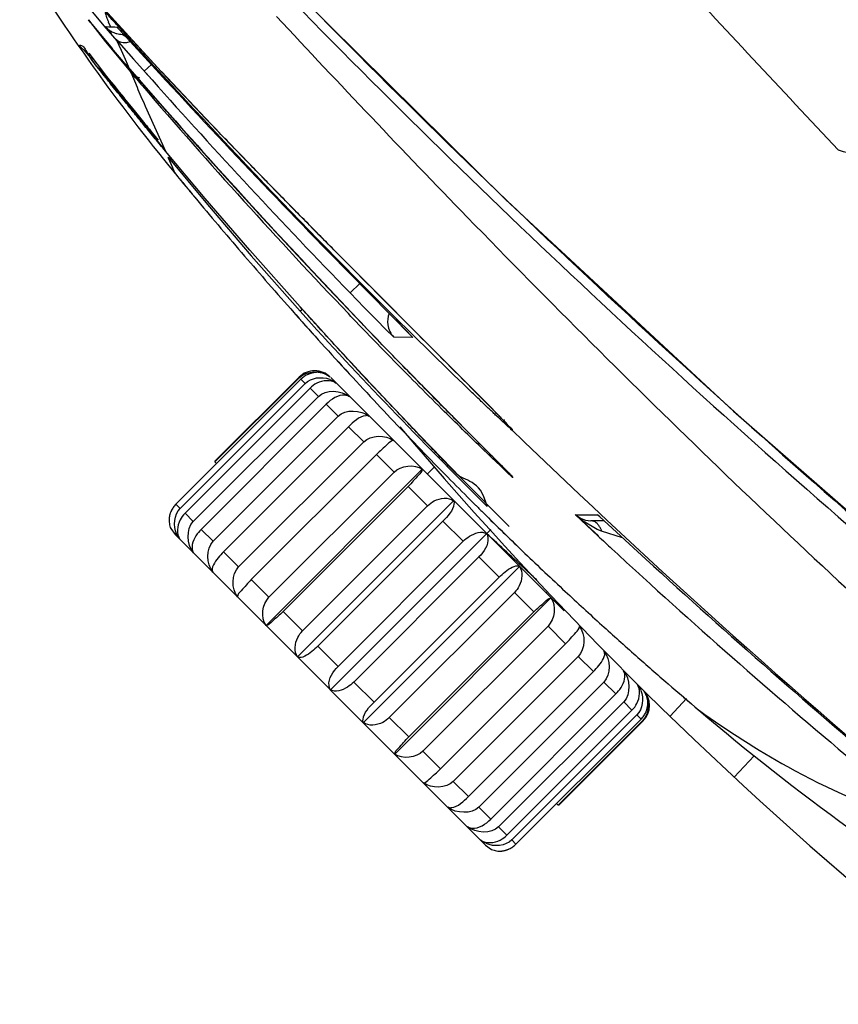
# Paper-space layout 'Sheet' of a CAD drawing. Header units: inches. Extents: x 0.2 to 10.8, y 0.2 to 8.3.
# Tile 433 of 545: x 9.3011 to 9.3751, y 4.197 to 4.286. Entities that reach past the tile are written whole.
import ezdxf

# ---------------------------------------------------------------- set-up
doc = ezdxf.new("R2010")
doc.units = ezdxf.units.IN
doc.header["$MEASUREMENT"] = 0
doc.layers.get('0').update_dxf_attribs({"lineweight": 5})
doc.layers.add('02___PRT_ALL_AXES', color=7, linetype='Continuous')

psp = doc.layouts.new('Sheet')

# ---------------------------------------------------------------- linework, layer by layer
at = {"color": 0, "linetype": 'ByBlock', "lineweight": -3}
for p, q in [((9.313865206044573, 4.281351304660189), (9.307506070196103, 4.288324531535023)), ((9.307488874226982, 4.286893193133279), (9.308665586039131, 4.285493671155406)), ((9.30857204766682, 4.287081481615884), (9.313865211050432, 4.281351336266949)), ((9.307279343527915, 4.286017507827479), (9.3076720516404, 4.285497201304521)), ((9.307440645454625, 4.285824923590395), (9.307279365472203, 4.286017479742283)), ((9.307440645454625, 4.285824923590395), (9.308830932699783, 4.284142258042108)), ((9.3076720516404, 4.285497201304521), (9.308834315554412, 4.284031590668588)), ((9.308665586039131, 4.285493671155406), (9.30986036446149, 4.284110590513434)), ((9.309075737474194, 4.285851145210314), (9.3092772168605, 4.285384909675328)), ((9.308808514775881, 4.285408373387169), (9.309116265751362, 4.285396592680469)), ((9.308809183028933, 4.285409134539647), (9.309329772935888, 4.284791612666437)), ((9.309116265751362, 4.285396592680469), (9.309277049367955, 4.285384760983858)), ((9.309277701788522, 4.285385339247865), (9.309662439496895, 4.285378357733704)), ((9.309662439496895, 4.285378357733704), (9.309857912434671, 4.28537143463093)), ((9.31003509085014, 4.285183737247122), (9.309857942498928, 4.285371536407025)), ((9.313700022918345, 4.281180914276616), (9.31003509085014, 4.285183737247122)), ((9.310468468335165, 4.284711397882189), (9.310327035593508, 4.284711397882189)), ((9.308830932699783, 4.284142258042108), (9.309446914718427, 4.283405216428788)), ((9.308834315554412, 4.284031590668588), (9.311112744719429, 4.281278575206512)), ((9.310971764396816, 4.281618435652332), (9.308864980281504, 4.284101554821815)), ((9.309793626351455, 4.284253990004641), (9.310231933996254, 4.283289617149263)), ((9.309794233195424, 4.284253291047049), (9.311349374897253, 4.282478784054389)), ((9.309859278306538, 4.284111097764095), (9.31023561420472, 4.283284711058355)), ((9.307305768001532, 4.283019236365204), (9.308807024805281, 4.2810136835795)), ((9.310231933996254, 4.283289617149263), (9.310604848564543, 4.282455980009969)), ((9.310604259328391, 4.28204407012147), (9.310983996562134, 4.281604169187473)), ((9.310604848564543, 4.282455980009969), (9.31095664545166, 4.281636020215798)), ((9.310606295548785, 4.282453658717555), (9.310971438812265, 4.281618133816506)), ((9.311349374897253, 4.282478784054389), (9.313031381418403, 4.280582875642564)), ((9.31297799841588, 4.281968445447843), (9.312319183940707, 4.281383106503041)), ((9.308807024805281, 4.2810136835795), (9.30910556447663, 4.280618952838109)), ((9.311607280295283, 4.280887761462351), (9.310971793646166, 4.281618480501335)), ((9.310983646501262, 4.281604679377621), (9.314391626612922, 4.277707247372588)), ((9.311112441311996, 4.281278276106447), (9.311671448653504, 4.27991934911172)), ((9.311527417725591, 4.280790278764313), (9.311112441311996, 4.281278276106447)), ((9.313036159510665, 4.280587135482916), (9.312318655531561, 4.281382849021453)), ((9.313535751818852, 4.281358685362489), (9.31370055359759, 4.281181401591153)), ((9.314037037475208, 4.281167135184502), (9.31386529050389, 4.281351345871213)), ((9.30910556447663, 4.280618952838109), (9.309836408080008, 4.279661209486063)), ((9.309155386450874, 4.280600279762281), (9.309563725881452, 4.280098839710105)), ((9.309545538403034, 4.279913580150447), (9.309256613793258, 4.280274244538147)), ((9.309563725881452, 4.280098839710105), (9.310057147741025, 4.27949196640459)), ((9.312117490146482, 4.280303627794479), (9.311607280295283, 4.280887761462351)), ((9.31216433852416, 4.280044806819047), (9.312020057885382, 4.280213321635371)), ((9.312266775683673, 4.280133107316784), (9.312117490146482, 4.280303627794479)), ((9.309836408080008, 4.279661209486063), (9.310785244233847, 4.278436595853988)), ((9.310057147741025, 4.27949196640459), (9.310446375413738, 4.279012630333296)), ((9.310446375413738, 4.279012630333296), (9.31054945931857, 4.278885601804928)), ((9.31054945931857, 4.278885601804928), (9.31129655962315, 4.277964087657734)), ((9.310785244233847, 4.278436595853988), (9.314251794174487, 4.274140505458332)), ((9.312406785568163, 4.278226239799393), (9.314243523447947, 4.274150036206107)), ((9.31235316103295, 4.276444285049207), (9.312260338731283, 4.276557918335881)), ((9.313316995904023, 4.275465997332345), (9.313576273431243, 4.275144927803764)), ((9.314474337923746, 4.273603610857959), (9.31486731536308, 4.27267356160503)), ((9.314489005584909, 4.273585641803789), (9.315053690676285, 4.272217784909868)), ((9.314864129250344, 4.272677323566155), (9.315031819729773, 4.272244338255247)), ((9.319600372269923, 4.271878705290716), (9.323034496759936, 4.268113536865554)), ((9.323034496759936, 4.268113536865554), (9.326182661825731, 4.264714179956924)), ((9.322000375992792, 4.264687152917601), (9.326437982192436, 4.259653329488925)), ((9.326182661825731, 4.264714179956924), (9.328971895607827, 4.261743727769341)), ((9.328971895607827, 4.261743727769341), (9.332675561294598, 4.257858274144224)), ((9.330944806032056, 4.26131982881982), (9.331825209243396, 4.262173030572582)), ((9.330944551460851, 4.261319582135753), (9.332221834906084, 4.26000769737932)), ((9.332667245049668, 4.261303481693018), (9.336546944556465, 4.257384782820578)), ((9.326636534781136, 4.259831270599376), (9.326437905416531, 4.25965326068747)), ((9.331017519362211, 4.259608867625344), (9.330613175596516, 4.260035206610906)), ((9.332221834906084, 4.26000769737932), (9.3333675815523, 4.258841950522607)), ((9.325863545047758, 4.259544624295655), (9.326060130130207, 4.259323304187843)), ((9.325865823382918, 4.259542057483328), (9.32602286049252, 4.25936523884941)), ((9.3333675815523, 4.258841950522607), (9.33416478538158, 4.258039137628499)), ((9.336631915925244, 4.257292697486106), (9.335073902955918, 4.25887889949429)), ((9.332675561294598, 4.257858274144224), (9.333804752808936, 4.256686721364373)), ((9.33416478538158, 4.258039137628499), (9.334910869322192, 4.25730657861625)), ((9.336632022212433, 4.257291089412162), (9.334910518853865, 4.257304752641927)), ((9.333804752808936, 4.256686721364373), (9.342055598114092, 4.248294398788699)), ((9.32650641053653, 4.253519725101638), (9.315192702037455, 4.242206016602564)), ((9.32635858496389, 4.253667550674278), (9.318721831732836, 4.246030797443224)), ((9.326889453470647, 4.25313668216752), (9.32650641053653, 4.253519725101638)), ((9.350310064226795, 4.232544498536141), (9.329192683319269, 4.253661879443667)), ((9.326889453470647, 4.25313668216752), (9.315575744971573, 4.241822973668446)), ((9.327326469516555, 4.252699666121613), (9.31601276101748, 4.241385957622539)), ((9.328075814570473, 4.251950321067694), (9.327326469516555, 4.252699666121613)), ((9.341967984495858, 4.252693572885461), (9.3434008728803, 4.25124575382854)), ((9.328075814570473, 4.251950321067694), (9.3167621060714, 4.24063661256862)), ((9.342752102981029, 4.251883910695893), (9.342303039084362, 4.25233658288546)), ((9.343524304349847, 4.251103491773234), (9.342752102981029, 4.251883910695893)), ((9.328782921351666, 4.251243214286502), (9.317469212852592, 4.239929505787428)), ((9.329865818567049, 4.250160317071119), (9.328782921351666, 4.251243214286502)), ((9.335049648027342, 4.250730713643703), (9.33729708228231, 4.248380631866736)), ((9.344095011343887, 4.250524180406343), (9.343524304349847, 4.251103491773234)), ((9.329865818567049, 4.250160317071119), (9.318552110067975, 4.238846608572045)), ((9.330812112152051, 4.249214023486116), (9.319498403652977, 4.237900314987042)), ((9.332181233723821, 4.247844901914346), (9.330812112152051, 4.249214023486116)), ((9.34547497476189, 4.249013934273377), (9.345633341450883, 4.248884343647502)), ((9.33729708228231, 4.248380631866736), (9.339259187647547, 4.246354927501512)), ((9.342055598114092, 4.248294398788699), (9.345329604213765, 4.245003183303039)), ((9.332181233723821, 4.247844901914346), (9.320867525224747, 4.236531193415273)), ((9.333325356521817, 4.246700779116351), (9.322011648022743, 4.235387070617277)), ((9.334920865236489, 4.245105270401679), (9.333325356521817, 4.246700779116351)), ((9.339259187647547, 4.246354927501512), (9.340943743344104, 4.244634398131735)), ((9.343339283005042, 4.246819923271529), (9.343043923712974, 4.247104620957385)), ((9.318721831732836, 4.246030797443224), (9.318869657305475, 4.245882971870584)), ((9.323347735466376, 4.23124389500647), (9.337468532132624, 4.245364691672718)), ((9.334920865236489, 4.245105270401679), (9.323607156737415, 4.233791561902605)), ((9.340418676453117, 4.24509569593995), (9.34022425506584, 4.245298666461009)), ((9.340943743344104, 4.244634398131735), (9.345338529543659, 4.240186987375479)), ((9.336212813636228, 4.243813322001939), (9.324899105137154, 4.232499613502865)), ((9.337964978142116, 4.242061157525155), (9.336212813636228, 4.243813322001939)), ((9.315575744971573, 4.241822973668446), (9.315192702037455, 4.242206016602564)), ((9.326194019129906, 4.22839761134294), (9.340314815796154, 4.242518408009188)), ((9.337964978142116, 4.242061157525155), (9.326651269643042, 4.230747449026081)), ((9.343073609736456, 4.242274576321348), (9.343350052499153, 4.241999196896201)), ((9.3167621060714, 4.24063661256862), (9.31601276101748, 4.241385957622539)), ((9.343039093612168, 4.241388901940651), (9.343253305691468, 4.241177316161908)), ((9.353392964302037, 4.23931644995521), (9.351313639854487, 4.241259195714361)), ((9.35341036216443, 4.239335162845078), (9.351316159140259, 4.241261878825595)), ((9.35134310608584, 4.241231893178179), (9.352756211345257, 4.241252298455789)), ((9.351887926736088, 4.240771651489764), (9.351510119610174, 4.241082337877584)), ((9.352756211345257, 4.241252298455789), (9.353313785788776, 4.241247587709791)), ((9.353374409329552, 4.241198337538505), (9.353313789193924, 4.241247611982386)), ((9.35353010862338, 4.241059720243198), (9.353374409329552, 4.241198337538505)), ((9.357707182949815, 4.237236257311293), (9.35353010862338, 4.241059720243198)), ((9.314726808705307, 4.240004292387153), (9.31511977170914, 4.239450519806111)), ((9.339348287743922, 4.240677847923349), (9.328034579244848, 4.229364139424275)), ((9.341180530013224, 4.238845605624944), (9.339348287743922, 4.240677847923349)), ((9.353307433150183, 4.239924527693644), (9.351887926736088, 4.240771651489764)), ((9.353937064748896, 4.240711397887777), (9.352751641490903, 4.240711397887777)), ((9.343199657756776, 4.211370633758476), (9.31511977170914, 4.239450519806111)), ((9.318552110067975, 4.238846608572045), (9.317469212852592, 4.239929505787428)), ((9.329170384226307, 4.225421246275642), (9.343677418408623, 4.239928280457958)), ((9.353707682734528, 4.239774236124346), (9.353307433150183, 4.239924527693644)), ((9.355608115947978, 4.239160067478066), (9.35370770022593, 4.239774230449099)), ((9.341180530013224, 4.238845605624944), (9.32986682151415, 4.22753189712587)), ((9.320867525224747, 4.236531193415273), (9.319498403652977, 4.237900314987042)), ((9.342594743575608, 4.237431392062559), (9.331281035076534, 4.226117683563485)), ((9.344426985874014, 4.235599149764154), (9.342594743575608, 4.237431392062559)), ((9.332146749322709, 4.222444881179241), (9.346267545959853, 4.236565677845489)), ((9.344426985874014, 4.235599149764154), (9.33311327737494, 4.22428544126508)), ((9.323607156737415, 4.233791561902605), (9.322011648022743, 4.235387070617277)), ((9.34581029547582, 4.234215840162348), (9.334496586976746, 4.222902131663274)), ((9.347562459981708, 4.23246367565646), (9.34581029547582, 4.234215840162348)), ((9.334993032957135, 4.219598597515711), (9.349113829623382, 4.233719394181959)), ((9.326651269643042, 4.230747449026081), (9.324899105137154, 4.232499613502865)), ((9.347562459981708, 4.23246367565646), (9.336248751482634, 4.221149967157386)), ((9.348854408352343, 4.231171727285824), (9.33754069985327, 4.21985801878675)), ((9.350449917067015, 4.229576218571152), (9.348854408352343, 4.231171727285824)), ((9.32986682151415, 4.22753189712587), (9.328034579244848, 4.229364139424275)), ((9.350449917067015, 4.229576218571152), (9.339136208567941, 4.218262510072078)), ((9.351594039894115, 4.228432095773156), (9.340280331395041, 4.217118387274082)), ((9.352963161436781, 4.227062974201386), (9.351594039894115, 4.228432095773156)), ((9.352963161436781, 4.227062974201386), (9.341649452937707, 4.215749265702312)), ((9.33311327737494, 4.22428544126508), (9.331281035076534, 4.226117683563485)), ((9.353909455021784, 4.226116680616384), (9.34259574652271, 4.21480297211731)), ((9.354992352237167, 4.225033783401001), (9.353909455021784, 4.226116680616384)), ((9.354992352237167, 4.225033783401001), (9.343678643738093, 4.213720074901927)), ((9.355699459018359, 4.224326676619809), (9.344385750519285, 4.213012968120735)), ((9.356448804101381, 4.22357733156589), (9.355699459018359, 4.224326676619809)), ((9.359892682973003, 4.223019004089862), (9.361386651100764, 4.224627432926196)), ((9.356448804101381, 4.22357733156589), (9.345135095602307, 4.212263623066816)), ((9.356885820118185, 4.223140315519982), (9.345572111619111, 4.211826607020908)), ((9.357268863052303, 4.222757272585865), (9.356885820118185, 4.223140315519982)), ((9.336248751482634, 4.221149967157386), (9.334496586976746, 4.222902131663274)), ((9.357268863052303, 4.222757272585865), (9.345955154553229, 4.211443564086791)), ((9.357416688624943, 4.222609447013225), (9.349779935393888, 4.214972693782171)), ((9.339136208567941, 4.218262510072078), (9.33754069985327, 4.21985801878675)), ((9.36569441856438, 4.217510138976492), (9.367498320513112, 4.219452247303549)), ((9.341649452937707, 4.215749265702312), (9.340280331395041, 4.217118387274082)), ((9.349632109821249, 4.21512051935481), (9.349779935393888, 4.214972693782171)), ((9.343678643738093, 4.213720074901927), (9.34259574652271, 4.21480297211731)), ((9.345135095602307, 4.212263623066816), (9.344385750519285, 4.213012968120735)), ((9.345955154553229, 4.211443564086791), (9.345572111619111, 4.211826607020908)), ((9.343199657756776, 4.211370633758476), (9.343753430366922, 4.210977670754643))]:
    psp.add_line(p, q, dxfattribs=at)
for points in [[(9.326328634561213, 4.288250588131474), (9.345005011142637, 4.269779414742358), (9.365636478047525, 4.250627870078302), (9.38520880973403, 4.233551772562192)], [(9.313873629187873, 4.281342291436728), (9.319366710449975, 4.275543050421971), (9.324490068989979, 4.270264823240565), (9.328379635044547, 4.26631527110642), (9.341967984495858, 4.252693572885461)], [(9.314391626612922, 4.277707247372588), (9.3161228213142, 4.27575345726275), (9.319600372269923, 4.271878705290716)], [(9.326442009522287, 4.260048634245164), (9.3218891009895, 4.265187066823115), (9.317850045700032, 4.269869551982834), (9.314243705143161, 4.274150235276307)], [(9.31448919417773, 4.273585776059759), (9.31804893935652, 4.269308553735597), (9.322000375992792, 4.264687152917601)], [(9.326441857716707, 4.260048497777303), (9.328025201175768, 4.25829608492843), (9.329609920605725, 4.256559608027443), (9.331099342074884, 4.254943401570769), (9.332498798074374, 4.253438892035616), (9.335049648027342, 4.250730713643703)], [(9.3434008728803, 4.25124575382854), (9.34438085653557, 4.250244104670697), (9.344717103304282, 4.249895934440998), (9.34497390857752, 4.249626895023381), (9.345159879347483, 4.24942887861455), (9.345271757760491, 4.249306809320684)], [(9.35134310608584, 4.241231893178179), (9.351855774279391, 4.240899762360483), (9.352248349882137, 4.240765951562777), (9.352720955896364, 4.240711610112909)]]:
    psp.add_lwpolyline(points, dxfattribs=at)
for centre, radius, start, end in [((11.7490526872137, 6.5033473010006), 3.2395843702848, 222.8660876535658, 223.2636592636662), ((9.453727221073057, 4.38622581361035), 0.179528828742, 211.7457007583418, 219.4137462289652), ((12.31117910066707, 7.0325714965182), 4.028491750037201, 222.8907372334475, 223.2120920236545), ((9.942927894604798, 4.89285731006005), 0.8635417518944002, 224.4434265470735, 229.7753089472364), ((9.936625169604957, 4.884885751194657), 0.8542826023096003, 224.3542973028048, 229.7483449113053), ((9.84449109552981, 4.768679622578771), 0.7206900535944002, 222.5655489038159, 224.7499672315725), ((9.583668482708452, 4.51266163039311), 0.3575263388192, 220.4318712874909, 220.5534522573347), ((9.785415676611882, 4.701909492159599), 0.6329794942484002, 221.7302480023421, 224.1114908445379), ((9.71377098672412, 4.624546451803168), 0.5291212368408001, 220.6232772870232, 223.6304585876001), ((9.861531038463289, 4.763229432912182), 0.7314904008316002, 221.6157263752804, 223.4643182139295), ((9.66547944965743, 4.56027618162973), 0.4536327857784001, 219.4166763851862, 219.6637654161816), ((9.664679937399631, 4.559614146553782), 0.4525947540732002, 219.6638513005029, 219.790469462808), ((9.327745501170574, 4.252280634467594), 0.002, 44.99999999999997, 135), ((9.328074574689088, 4.2518218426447), 0.0023205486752, 109.3735621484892, 113.5674700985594), ((9.613416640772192, 4.48421165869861), 0.3640000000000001, 220.2153819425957, 261.1388925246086), ((9.866171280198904, 4.789141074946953), 0.7502374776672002, 226.0493528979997, 230.2399129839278), ((9.593136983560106, 4.494375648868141), 0.3557404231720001, 225.1722466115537, 225.3290053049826), ((9.316492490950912, 4.240750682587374), 0.0019218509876, 164.5010745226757, 174.657885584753), ((9.590746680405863, 4.491954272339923), 0.3523379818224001, 225.3275611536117, 225.7299379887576), ((9.590531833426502, 4.491734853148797), 0.3520308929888, 225.3773745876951, 225.7304751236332), ((9.587519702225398, 4.488644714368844), 0.3477155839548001, 225.7304515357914, 226.0991585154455), ((9.74976590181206, 4.66565051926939), 0.5821273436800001, 227.0856613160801, 227.2532338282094), ((9.752255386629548, 4.668345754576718), 0.5857963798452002, 227.2533544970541, 227.5351329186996), ((9.856021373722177, 4.78182155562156), 0.7381667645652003, 227.5404196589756, 229.9000345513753), ((9.770055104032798, 4.68808687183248), 0.6123765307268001, 227.5535910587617, 230.2635012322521), ((9.356029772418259, 4.223996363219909), 0.002, 315, 44.99999999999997), ((9.356004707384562, 4.224199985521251), 0.001884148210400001, 345.9164436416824, 6.764741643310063), ((9.513600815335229, 4.40182003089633), 0.2336755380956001, 229.7122917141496, 238.2076095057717)]:
    psp.add_arc(centre, radius, start, end, dxfattribs=at)
for points, knots in [([(9.310369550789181, 4.284984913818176), (9.310077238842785, 4.285309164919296), (9.309531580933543, 4.285916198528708), (9.308988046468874, 4.286525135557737), (9.308735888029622, 4.286808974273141)], [0, 0, 0, 0, 0.5348503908, 1, 1, 1, 1]), ([(9.308779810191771, 4.286650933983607), (9.308818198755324, 4.286524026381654), (9.308912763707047, 4.286254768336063), (9.309019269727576, 4.285990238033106), (9.309078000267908, 4.285849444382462)], [0, 0, 0, 0, 0.46499, 1, 1, 1, 1]), ([(9.324302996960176, 4.286318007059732), (9.32999047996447, 4.280214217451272), (9.350431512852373, 4.258681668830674), (9.371767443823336, 4.237980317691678), (9.387739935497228, 4.223816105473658)], [0, 0, 0, 0, 0.2809895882, 1, 1, 1, 1]), ([(9.308809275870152, 4.285409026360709), (9.308871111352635, 4.285336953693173), (9.309007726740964, 4.285202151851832), (9.309162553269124, 4.285089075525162), (9.309243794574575, 4.285037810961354)], [0, 0, 0, 0, 0.4971211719, 1, 1, 1, 1]), ([(9.309243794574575, 4.285037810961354), (9.309294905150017, 4.28500555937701), (9.30939987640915, 4.284945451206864), (9.309509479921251, 4.284894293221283), (9.309565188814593, 4.284871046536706)], [0, 0, 0, 0, 0.5002935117, 1, 1, 1, 1]), ([(9.309565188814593, 4.284871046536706), (9.309611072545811, 4.284851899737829), (9.309703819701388, 4.284816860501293), (9.309798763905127, 4.284788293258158), (9.309846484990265, 4.284775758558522)], [0, 0, 0, 0, 0.5019106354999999, 1, 1, 1, 1]), ([(9.309846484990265, 4.284775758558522), (9.309925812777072, 4.284754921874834), (9.310085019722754, 4.284722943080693), (9.310247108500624, 4.284711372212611), (9.310327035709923, 4.284711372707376)], [0, 0, 0, 0, 0.5064572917, 1, 1, 1, 1]), ([(9.310327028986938, 4.284711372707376), (9.310295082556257, 4.284711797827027), (9.310540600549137, 4.284605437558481), (9.310563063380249, 4.284568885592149), (9.310640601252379, 4.284523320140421)], [0, 0, 0, 0, 0.2621274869, 1, 1, 1, 1]), ([(9.316069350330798, 4.278753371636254), (9.31502672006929, 4.279879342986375), (9.313120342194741, 4.281950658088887), (9.31122693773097, 4.284033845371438), (9.310369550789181, 4.284984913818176)], [0, 0, 0, 0, 0.5451287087, 1, 1, 1, 1]), ([(9.308045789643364, 4.281794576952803), (9.307673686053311, 4.282264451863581), (9.307628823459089, 4.282606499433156), (9.306332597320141, 4.283775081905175), (9.306548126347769, 4.283738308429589)], [0, 0, 0, 0, 0.7327136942, 1, 1, 1, 1]), ([(9.306548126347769, 4.283738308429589), (9.306865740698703, 4.283684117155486), (9.307480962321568, 4.282164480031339), (9.308499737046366, 4.281404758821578), (9.309155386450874, 4.280600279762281)], [0, 0, 0, 0, 0.2369113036, 1, 1, 1, 1]), ([(9.30979423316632, 4.284253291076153), (9.30988866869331, 4.284146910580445), (9.310171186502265, 4.283977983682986), (9.310492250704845, 4.283958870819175), (9.310661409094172, 4.283974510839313)], [0, 0, 0, 0, 0.4557386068, 1, 1, 1, 1]), ([(9.310661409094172, 4.283974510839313), (9.31072521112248, 4.283980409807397), (9.310854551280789, 4.283999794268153), (9.310981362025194, 4.284031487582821), (9.311045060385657, 4.284050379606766)], [0, 0, 0, 0, 0.4909331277, 1, 1, 1, 1]), ([(9.375117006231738, 4.274259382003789), (9.377379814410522, 4.273326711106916), (9.38377463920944, 4.27629693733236), (9.387949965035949, 4.280212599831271), (9.389962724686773, 4.28307672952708)], [0, 0, 0, 0, 0.4114719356, 1, 1, 1, 1]), ([(9.309256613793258, 4.280274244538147), (9.309044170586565, 4.280539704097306), (9.308639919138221, 4.281045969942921), (9.308236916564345, 4.2815532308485), (9.308045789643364, 4.281794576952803)], [0, 0, 0, 0, 0.5248061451, 1, 1, 1, 1]), ([(9.311373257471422, 4.281034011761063), (9.311325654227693, 4.281070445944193), (9.311234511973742, 4.281147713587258), (9.311151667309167, 4.281233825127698), (9.311112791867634, 4.28127862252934)], [0, 0, 0, 0, 0.5026510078, 1, 1, 1, 1]), ([(9.311935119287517, 4.280737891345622), (9.311833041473, 4.280772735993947), (9.311636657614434, 4.280856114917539), (9.311456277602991, 4.280970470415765), (9.311373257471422, 4.281034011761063)], [0, 0, 0, 0, 0.5078040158, 1, 1, 1, 1]), ([(9.31909337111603, 4.275838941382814), (9.318220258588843, 4.276746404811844), (9.316527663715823, 4.27851570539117), (9.314848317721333, 4.28029761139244), (9.314037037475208, 4.281167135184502)], [0, 0, 0, 0, 0.5143087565, 1, 1, 1, 1]), ([(9.314657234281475, 4.27742366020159), (9.314247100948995, 4.277885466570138), (9.313448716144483, 4.278787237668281), (9.312653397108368, 4.279691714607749), (9.312266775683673, 4.280133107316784)], [0, 0, 0, 0, 0.5128121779, 1, 1, 1, 1]), ([(9.31062482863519, 4.278572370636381), (9.31044146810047, 4.278799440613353), (9.310081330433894, 4.279246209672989), (9.309721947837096, 4.279693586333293), (9.309545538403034, 4.279913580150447)], [0, 0, 0, 0, 0.5086004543, 1, 1, 1, 1]), ([(9.311671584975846, 4.279919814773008), (9.311786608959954, 4.279644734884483), (9.312028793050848, 4.279078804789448), (9.312277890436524, 4.278515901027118), (9.312407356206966, 4.278226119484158)], [0, 0, 0, 0, 0.4843820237, 1, 1, 1, 1]), ([(9.312260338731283, 4.276557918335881), (9.311985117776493, 4.276894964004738), (9.31143908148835, 4.277565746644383), (9.310894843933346, 4.278237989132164), (9.31062482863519, 4.278572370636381)], [0, 0, 0, 0, 0.503092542, 1, 1, 1, 1]), ([(9.31129655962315, 4.277964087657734), (9.311616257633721, 4.277569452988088), (9.312290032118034, 4.276736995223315), (9.312963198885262, 4.275904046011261), (9.313316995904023, 4.275465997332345)], [0, 0, 0, 0, 0.4742293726, 1, 1, 1, 1]), ([(9.314243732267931, 4.274150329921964), (9.313933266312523, 4.274523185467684), (9.313301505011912, 4.275286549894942), (9.312673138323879, 4.276052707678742), (9.31235316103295, 4.276444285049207)], [0, 0, 0, 0, 0.4896581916, 1, 1, 1, 1]), ([(9.32188174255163, 4.272957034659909), (9.321411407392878, 4.273440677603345), (9.320480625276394, 4.274400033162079), (9.319552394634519, 4.275361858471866), (9.31909337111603, 4.275838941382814)], [0, 0, 0, 0, 0.5047055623, 1, 1, 1, 1]), ([(9.314815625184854, 4.273347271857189), (9.31475200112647, 4.273375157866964), (9.314632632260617, 4.27344213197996), (9.314531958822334, 4.273535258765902), (9.31448919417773, 4.273585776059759)], [0, 0, 0, 0, 0.5120865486, 1, 1, 1, 1]), ([(9.315026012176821, 4.272239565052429), (9.315032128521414, 4.272232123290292), (9.315049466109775, 4.272211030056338), (9.316451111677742, 4.270506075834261), (9.319261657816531, 4.267137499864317), (9.322870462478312, 4.262938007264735), (9.325088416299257, 4.260417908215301), (9.325863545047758, 4.259544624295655)], [0, 0, 0, 0, 0.0017311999, 0.0049071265, 0.3966694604, 0.7901484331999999, 1, 1, 1, 1]), ([(9.324113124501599, 4.270670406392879), (9.323738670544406, 4.271052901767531), (9.322994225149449, 4.271814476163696), (9.322251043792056, 4.272577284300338), (9.32188174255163, 4.272957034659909)], [0, 0, 0, 0, 0.502611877, 1, 1, 1, 1]), ([(9.329483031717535, 4.265218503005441), (9.328580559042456, 4.266130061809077), (9.326787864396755, 4.267944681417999), (9.325000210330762, 4.269764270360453), (9.324113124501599, 4.270670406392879)], [0, 0, 0, 0, 0.5028734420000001, 1, 1, 1, 1]), ([(9.342303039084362, 4.25233658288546), (9.340316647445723, 4.254337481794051), (9.336035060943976, 4.258623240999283), (9.331761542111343, 4.26291705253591), (9.329483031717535, 4.265218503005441)], [0, 0, 0, 0, 0.465409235, 1, 1, 1, 1]), ([(9.331983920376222, 4.254006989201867), (9.331042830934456, 4.255016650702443), (9.329185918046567, 4.257021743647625), (9.327346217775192, 4.25904269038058), (9.326441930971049, 4.260048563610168)], [0, 0, 0, 0, 0.5050579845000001, 1, 1, 1, 1]), ([(9.334807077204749, 4.255653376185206), (9.334176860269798, 4.256304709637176), (9.332910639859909, 4.25762031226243), (9.331650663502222, 4.25894189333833), (9.331017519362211, 4.259608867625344)], [0, 0, 0, 0, 0.4963532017, 1, 1, 1, 1]), ([(9.32602286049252, 4.25936523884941), (9.32679870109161, 4.258492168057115), (9.328402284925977, 4.25670287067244), (9.330021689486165, 4.254927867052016), (9.330858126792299, 4.254019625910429)], [0, 0, 0, 0, 0.4861126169, 1, 1, 1, 1]), ([(9.326060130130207, 4.259323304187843), (9.32682366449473, 4.258464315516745), (9.329246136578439, 4.255761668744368), (9.333296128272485, 4.251363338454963), (9.337964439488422, 4.24648038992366), (9.340971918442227, 4.243441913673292), (9.342337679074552, 4.242084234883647)], [0, 0, 0, 0, 0.1453968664, 0.4591576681, 0.7563681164, 1, 1, 1, 1]), ([(9.334627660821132, 4.255470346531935), (9.333987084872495, 4.256125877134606), (9.33270379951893, 4.257448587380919), (9.331429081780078, 4.258779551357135), (9.330790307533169, 4.259450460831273)], [0, 0, 0, 0, 0.4973362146, 1, 1, 1, 1]), ([(9.334475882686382, 4.259451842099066), (9.334350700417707, 4.259137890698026), (9.334247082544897, 4.258346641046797), (9.334614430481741, 4.25760726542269), (9.33491160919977, 4.25730582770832)], [0, 0, 0, 0, 0.4439709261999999, 1, 1, 1, 1]), ([(9.343043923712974, 4.247104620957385), (9.341763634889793, 4.248340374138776), (9.33893853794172, 4.251109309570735), (9.336148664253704, 4.253913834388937), (9.334627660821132, 4.255470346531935)], [0, 0, 0, 0, 0.4498329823, 1, 1, 1, 1]), ([(9.341636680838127, 4.248710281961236), (9.34056493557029, 4.249786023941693), (9.338278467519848, 4.252090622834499), (9.336008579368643, 4.254411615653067), (9.334807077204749, 4.255653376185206)], [0, 0, 0, 0, 0.4677523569, 1, 1, 1, 1]), ([(9.3271467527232, 4.253948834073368), (9.327028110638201, 4.253897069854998), (9.326799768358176, 4.253773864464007), (9.32659735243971, 4.253610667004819), (9.32650641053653, 4.253519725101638)], [0, 0, 0, 0, 0.5016114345, 1, 1, 1, 1]), ([(9.32749144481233, 4.254067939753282), (9.327460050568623, 4.254059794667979), (9.327397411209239, 4.254042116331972), (9.327335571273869, 4.254021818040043), (9.32730478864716, 4.254010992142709)], [0, 0, 0, 0, 0.4984848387, 1, 1, 1, 1]), ([(9.329676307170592, 4.253156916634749), (9.329205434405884, 4.253497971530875), (9.3281565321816, 4.25337570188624), (9.327503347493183, 4.252876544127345), (9.327326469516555, 4.252699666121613)], [0, 0, 0, 0, 0.6991861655, 1, 1, 1, 1]), ([(9.327667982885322, 4.254106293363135), (9.327638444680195, 4.254101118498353), (9.327579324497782, 4.254089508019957), (9.327520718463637, 4.254075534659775), (9.32749144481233, 4.254067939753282)], [0, 0, 0, 0, 0.4978852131, 1, 1, 1, 1]), ([(9.327838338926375, 4.254129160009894), (9.327809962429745, 4.254126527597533), (9.327753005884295, 4.254120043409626), (9.327696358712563, 4.254111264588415), (9.327667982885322, 4.254106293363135)], [0, 0, 0, 0, 0.497297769, 1, 1, 1, 1]), ([(9.328028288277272, 4.254137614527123), (9.327996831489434, 4.254137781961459), (9.327933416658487, 4.25413649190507), (9.327870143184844, 4.254132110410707), (9.327838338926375, 4.254129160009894)], [0, 0, 0, 0, 0.4961859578, 1, 1, 1, 1]), ([(9.328177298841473, 4.254130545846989), (9.328152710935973, 4.25413279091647), (9.32810307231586, 4.254136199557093), (9.328053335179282, 4.254137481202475), (9.328028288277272, 4.254137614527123)], [0, 0, 0, 0, 0.4964106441, 1, 1, 1, 1]), ([(9.329031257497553, 4.253796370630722), (9.32891033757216, 4.253886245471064), (9.328639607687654, 4.254042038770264), (9.328334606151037, 4.254116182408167), (9.328177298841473, 4.254130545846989)], [0, 0, 0, 0, 0.4881742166, 1, 1, 1, 1]), ([(9.32911710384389, 4.253489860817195), (9.329218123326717, 4.253446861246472), (9.329412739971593, 4.25334826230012), (9.329592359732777, 4.253224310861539), (9.329676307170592, 4.253156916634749)], [0, 0, 0, 0, 0.5049146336, 1, 1, 1, 1]), ([(9.335679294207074, 4.250072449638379), (9.335071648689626, 4.25071499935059), (9.333837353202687, 4.252024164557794), (9.332607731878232, 4.253337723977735), (9.331983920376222, 4.254006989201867)], [0, 0, 0, 0, 0.4915126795, 1, 1, 1, 1]), ([(9.330893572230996, 4.251939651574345), (9.330779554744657, 4.252013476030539), (9.33000200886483, 4.2522313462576), (9.32923314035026, 4.251693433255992), (9.328782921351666, 4.251243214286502)], [0, 0, 0, 0, 0.1758245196, 1, 1, 1, 1]), ([(9.343542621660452, 4.250817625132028), (9.343300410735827, 4.251047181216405), (9.342787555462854, 4.251534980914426), (9.342276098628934, 4.252024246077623), (9.342006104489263, 4.252283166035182)], [0, 0, 0, 0, 0.4714809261, 1, 1, 1, 1]), ([(9.34419718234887, 4.250199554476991), (9.344092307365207, 4.250298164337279), (9.343873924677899, 4.250503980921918), (9.343655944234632, 4.250710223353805), (9.343542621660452, 4.250817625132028)], [0, 0, 0, 0, 0.47970888, 1, 1, 1, 1]), ([(9.332652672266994, 4.250180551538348), (9.332565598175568, 4.250222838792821), (9.331810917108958, 4.250210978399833), (9.331246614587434, 4.249648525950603), (9.330812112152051, 4.249214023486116)], [0, 0, 0, 0, 0.1360919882, 1, 1, 1, 1]), ([(9.338175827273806, 4.24744280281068), (9.337770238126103, 4.247868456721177), (9.336937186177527, 4.248744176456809), (9.336105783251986, 4.249621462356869), (9.335679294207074, 4.250072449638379)], [0, 0, 0, 0, 0.4864467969, 1, 1, 1, 1]), ([(9.344721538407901, 4.249883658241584), (9.344623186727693, 4.249984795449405), (9.344414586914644, 4.250198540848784), (9.344205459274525, 4.250411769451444), (9.344095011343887, 4.250524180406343)], [0, 0, 0, 0, 0.4723478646, 1, 1, 1, 1]), ([(9.34547758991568, 4.249016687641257), (9.345306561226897, 4.24916801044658), (9.344878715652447, 4.249561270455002), (9.34445413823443, 4.249957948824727), (9.34419718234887, 4.250199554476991)], [0, 0, 0, 0, 0.3930062, 1, 1, 1, 1]), ([(9.34565428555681, 4.248877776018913), (9.345689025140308, 4.248995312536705), (9.3451283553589, 4.249291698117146), (9.344954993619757, 4.249643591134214), (9.344721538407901, 4.249883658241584)], [0, 0, 0, 0, 0.2679401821, 1, 1, 1, 1]), ([(9.344821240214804, 4.249862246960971), (9.344858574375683, 4.24979676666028), (9.344936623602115, 4.249668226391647), (9.345021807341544, 4.249544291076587), (9.345066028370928, 4.249483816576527)], [0, 0, 0, 0, 0.5015240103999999, 1, 1, 1, 1]), ([(9.345066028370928, 4.249483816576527), (9.345094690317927, 4.24944461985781), (9.345153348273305, 4.249367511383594), (9.345214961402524, 4.249292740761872), (9.345246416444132, 4.249256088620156)], [0, 0, 0, 0, 0.5013371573, 1, 1, 1, 1]), ([(9.345246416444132, 4.249256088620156), (9.345282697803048, 4.249213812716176), (9.345356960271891, 4.249131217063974), (9.345435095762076, 4.249052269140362), (9.34547497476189, 4.249013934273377)], [0, 0, 0, 0, 0.5017721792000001, 1, 1, 1, 1]), ([(9.345281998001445, 4.249285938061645), (9.345339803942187, 4.249213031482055), (9.34545936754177, 4.249072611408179), (9.345588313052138, 4.248940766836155), (9.34565428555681, 4.248877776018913)], [0, 0, 0, 0, 0.5049583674, 1, 1, 1, 1]), ([(9.345084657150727, 4.245252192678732), (9.34462306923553, 4.245719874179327), (9.343471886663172, 4.246870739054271), (9.342321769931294, 4.248022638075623), (9.341636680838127, 4.248710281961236)], [0, 0, 0, 0, 0.4036835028, 1, 1, 1, 1]), ([(9.334876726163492, 4.24795649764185), (9.334668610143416, 4.247954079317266), (9.334145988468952, 4.247405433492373), (9.33365035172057, 4.247025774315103), (9.333325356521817, 4.246700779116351)], [0, 0, 0, 0, 0.3116920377, 1, 1, 1, 1]), ([(9.34022425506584, 4.245298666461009), (9.339896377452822, 4.245641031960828), (9.339213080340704, 4.246355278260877), (9.33853068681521, 4.247070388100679), (9.338175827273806, 4.24744280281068)], [0, 0, 0, 0, 0.4795811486, 1, 1, 1, 1]), ([(9.345636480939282, 4.244675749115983), (9.345782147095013, 4.244473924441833), (9.344122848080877, 4.246112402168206), (9.343914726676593, 4.24626602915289), (9.343339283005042, 4.246819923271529)], [0, 0, 0, 0, 0.2375898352, 1, 1, 1, 1]), ([(9.337468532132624, 4.245364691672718), (9.337466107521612, 4.245156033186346), (9.336914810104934, 4.244635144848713), (9.336537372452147, 4.244137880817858), (9.336212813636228, 4.243813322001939)], [0, 0, 0, 0, 0.3125394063, 1, 1, 1, 1]), ([(9.343350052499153, 4.241999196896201), (9.343360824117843, 4.241988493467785), (9.34266321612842, 4.244635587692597), (9.341393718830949, 4.244077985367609), (9.340418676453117, 4.24509569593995)], [0, 0, 0, 0, 0.0106592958, 1, 1, 1, 1]), ([(9.345634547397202, 4.24467415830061), (9.345614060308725, 4.24474464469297), (9.345374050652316, 4.24490927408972), (9.345219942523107, 4.245115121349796), (9.345084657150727, 4.245252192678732)], [0, 0, 0, 0, 0.2759599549, 1, 1, 1, 1]), ([(9.345330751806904, 4.245003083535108), (9.345378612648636, 4.244945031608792), (9.345476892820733, 4.244832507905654), (9.345581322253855, 4.244725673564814), (9.345634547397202, 4.24467415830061)], [0, 0, 0, 0, 0.5039012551, 1, 1, 1, 1]), ([(9.337964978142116, 4.242061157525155), (9.338141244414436, 4.242237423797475), (9.338787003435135, 4.242749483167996), (9.339842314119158, 4.242860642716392), (9.340314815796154, 4.242518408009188)], [0, 0, 0, 0, 0.2993608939, 1, 1, 1, 1]), ([(9.315192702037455, 4.242206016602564), (9.315104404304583, 4.242117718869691), (9.314943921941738, 4.241925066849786), (9.314817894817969, 4.241708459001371), (9.314764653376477, 4.241595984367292)], [0, 0, 0, 0, 0.5008670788, 1, 1, 1, 1]), ([(9.340314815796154, 4.242518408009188), (9.340357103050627, 4.242431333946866), (9.340345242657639, 4.241676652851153), (9.339782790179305, 4.241112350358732), (9.339348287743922, 4.240677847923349)], [0, 0, 0, 0, 0.1360919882, 1, 1, 1, 1]), ([(9.314578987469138, 4.240929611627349), (9.314563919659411, 4.240768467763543), (9.314574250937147, 4.2404499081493), (9.314664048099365, 4.240143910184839), (9.314726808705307, 4.240004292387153)], [0, 0, 0, 0, 0.5139265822, 1, 1, 1, 1]), ([(9.314699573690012, 4.241443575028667), (9.31468830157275, 4.241414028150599), (9.314667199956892, 4.241354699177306), (9.31464890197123, 4.241294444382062), (9.314640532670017, 4.241264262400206)], [0, 0, 0, 0, 0.5024080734, 1, 1, 1, 1]), ([(9.314764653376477, 4.241595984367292), (9.31475279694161, 4.24157093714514), (9.31473010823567, 4.241520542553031), (9.31470938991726, 4.24146930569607), (9.314699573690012, 4.241443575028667)], [0, 0, 0, 0, 0.5015581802, 1, 1, 1, 1]), ([(9.31601276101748, 4.241385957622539), (9.315836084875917, 4.241209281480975), (9.315326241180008, 4.240562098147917), (9.315213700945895, 4.23950803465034), (9.315555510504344, 4.239036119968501)], [0, 0, 0, 0, 0.3001092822, 1, 1, 1, 1]), ([(9.353109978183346, 4.240596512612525), (9.353049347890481, 4.240633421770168), (9.352923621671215, 4.240691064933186), (9.352786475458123, 4.240711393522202), (9.352720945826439, 4.240711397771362)], [0, 0, 0, 0, 0.5199671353, 1, 1, 1, 1]), ([(9.35345008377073, 4.240271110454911), (9.353401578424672, 4.240337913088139), (9.353299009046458, 4.240458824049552), (9.353174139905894, 4.240557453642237), (9.353109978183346, 4.240596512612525)], [0, 0, 0, 0, 0.5235927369, 1, 1, 1, 1]), ([(9.353707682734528, 4.239774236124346), (9.353674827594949, 4.239864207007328), (9.353600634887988, 4.240036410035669), (9.353503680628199, 4.240197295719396), (9.35345008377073, 4.240271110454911)], [0, 0, 0, 0, 0.5121959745, 1, 1, 1, 1]), ([(9.315555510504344, 4.239036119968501), (9.315497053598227, 4.239108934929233), (9.3153871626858, 4.239261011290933), (9.315294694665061, 4.239424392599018), (9.315253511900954, 4.239508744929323)], [0, 0, 0, 0, 0.498686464, 1, 1, 1, 1]), ([(9.317469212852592, 4.239929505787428), (9.317293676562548, 4.23975396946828), (9.316823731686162, 4.239192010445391), (9.316492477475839, 4.238251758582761), (9.316772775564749, 4.237818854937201)], [0, 0, 0, 0, 0.3249413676, 1, 1, 1, 1]), ([(9.341180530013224, 4.238845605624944), (9.341355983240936, 4.239021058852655), (9.341917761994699, 4.239491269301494), (9.342858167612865, 4.239822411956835), (9.343291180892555, 4.239542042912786)], [0, 0, 0, 0, 0.3247820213, 1, 1, 1, 1]), ([(9.343291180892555, 4.239542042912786), (9.343365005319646, 4.239428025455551), (9.343582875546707, 4.238650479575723), (9.343044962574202, 4.23788161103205), (9.342594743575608, 4.237431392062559)], [0, 0, 0, 0, 0.1758245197, 1, 1, 1, 1]), ([(9.347845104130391, 4.235351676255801), (9.34754268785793, 4.235621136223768), (9.346016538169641, 4.237008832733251), (9.344512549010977, 4.238420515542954), (9.3433018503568, 4.239552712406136)], [0, 0, 0, 0, 0.1963723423, 1, 1, 1, 1]), ([(9.34480024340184, 4.239659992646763), (9.345453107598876, 4.239023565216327), (9.347308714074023, 4.237228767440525), (9.350277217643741, 4.234421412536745), (9.353627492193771, 4.231342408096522), (9.356732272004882, 4.228561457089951), (9.359668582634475, 4.225991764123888), (9.361596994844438, 4.224340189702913), (9.362551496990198, 4.223531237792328), (9.362561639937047, 4.223522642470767)], [0, 0, 0, 0, 0.1139555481, 0.3226615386, 0.510649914, 0.6826630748, 0.8436160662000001, 0.9983382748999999, 1, 1, 1, 1]), ([(9.319498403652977, 4.237900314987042), (9.319323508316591, 4.23772541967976), (9.318905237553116, 4.237223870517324), (9.318332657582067, 4.236469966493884), (9.318531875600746, 4.2360597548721)], [0, 0, 0, 0, 0.351650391, 1, 1, 1, 1]), ([(9.34640940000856, 4.238101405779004), (9.346528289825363, 4.237986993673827), (9.347851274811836, 4.236715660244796), (9.350277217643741, 4.234421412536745), (9.353627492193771, 4.231342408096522), (9.356732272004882, 4.228561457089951), (9.359659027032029, 4.226000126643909), (9.361567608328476, 4.224365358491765), (9.362502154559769, 4.223573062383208)], [0, 0, 0, 0, 0.0228275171, 0.2538455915, 0.4619311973, 0.6523337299, 0.8304936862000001, 1, 1, 1, 1]), ([(9.344426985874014, 4.235599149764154), (9.344601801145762, 4.235773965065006), (9.345103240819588, 4.236192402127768), (9.345857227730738, 4.236764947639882), (9.346267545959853, 4.236565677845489)], [0, 0, 0, 0, 0.3514867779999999, 1, 1, 1, 1]), ([(9.346267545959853, 4.236565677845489), (9.346608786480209, 4.236094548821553), (9.346478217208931, 4.235048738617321), (9.345986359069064, 4.234391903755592), (9.34581029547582, 4.234215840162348)], [0, 0, 0, 0, 0.7002701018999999, 1, 1, 1, 1]), ([(9.322011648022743, 4.235387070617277), (9.321689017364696, 4.235064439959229), (9.321308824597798, 4.234569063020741), (9.32075838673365, 4.234047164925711), (9.320755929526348, 4.233835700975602)], [0, 0, 0, 0, 0.6832958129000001, 1, 1, 1, 1]), ([(9.347562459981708, 4.23246367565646), (9.347883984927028, 4.23278520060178), (9.34837980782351, 4.233164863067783), (9.348900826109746, 4.233716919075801), (9.349113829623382, 4.233719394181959)], [0, 0, 0, 0, 0.6809785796, 1, 1, 1, 1]), ([(9.324899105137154, 4.232499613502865), (9.324577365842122, 4.232177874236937), (9.32408163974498, 4.231798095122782), (9.323560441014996, 4.231246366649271), (9.323347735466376, 4.23124389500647)], [0, 0, 0, 0, 0.6814272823, 1, 1, 1, 1]), ([(9.350449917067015, 4.229576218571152), (9.350770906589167, 4.229897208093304), (9.351150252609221, 4.23039329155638), (9.35170315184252, 4.230913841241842), (9.351705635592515, 4.231127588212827)], [0, 0, 0, 0, 0.6798585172, 1, 1, 1, 1]), ([(9.326194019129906, 4.22839761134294), (9.325852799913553, 4.228868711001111), (9.32598289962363, 4.229914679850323), (9.32647514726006, 4.2305713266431), (9.326651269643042, 4.230747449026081)], [0, 0, 0, 0, 0.7001869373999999, 1, 1, 1, 1]), ([(9.328034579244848, 4.229364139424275), (9.327859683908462, 4.229189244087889), (9.327358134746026, 4.22877097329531), (9.326604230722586, 4.228198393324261), (9.326194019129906, 4.22839761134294)], [0, 0, 0, 0, 0.351650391, 1, 1, 1, 1]), ([(9.352963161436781, 4.227062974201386), (9.353137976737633, 4.227237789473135), (9.353556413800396, 4.227739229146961), (9.35412895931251, 4.22849321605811), (9.353929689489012, 4.228903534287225)], [0, 0, 0, 0, 0.3514867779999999, 1, 1, 1, 1]), ([(9.329170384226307, 4.225421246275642), (9.329096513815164, 4.225535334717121), (9.32887879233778, 4.22631296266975), (9.329416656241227, 4.227081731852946), (9.32986682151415, 4.22753189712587)], [0, 0, 0, 0, 0.175932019, 1, 1, 1, 1]), ([(9.354992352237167, 4.225033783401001), (9.355167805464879, 4.225209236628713), (9.355638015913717, 4.225771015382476), (9.355969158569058, 4.226711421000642), (9.355688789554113, 4.227144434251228)], [0, 0, 0, 0, 0.3247820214, 1, 1, 1, 1]), ([(9.331281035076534, 4.226117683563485), (9.33110549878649, 4.225942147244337), (9.330543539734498, 4.225472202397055), (9.329603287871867, 4.225140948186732), (9.329170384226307, 4.225421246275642)], [0, 0, 0, 0, 0.3249413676, 1, 1, 1, 1]), ([(9.356448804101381, 4.22357733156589), (9.356624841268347, 4.223753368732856), (9.35713773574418, 4.224398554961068), (9.357248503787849, 4.225454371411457), (9.356906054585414, 4.225927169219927)], [0, 0, 0, 0, 0.2989568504, 1, 1, 1, 1]), ([(9.356906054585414, 4.225927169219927), (9.35697319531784, 4.225843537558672), (9.35709790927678, 4.225667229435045), (9.357199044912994, 4.225476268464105), (9.35724286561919, 4.225377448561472)], [0, 0, 0, 0, 0.4980215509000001, 1, 1, 1, 1]), ([(9.35787567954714, 4.224426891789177), (9.357857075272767, 4.224583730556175), (9.357782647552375, 4.224886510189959), (9.357634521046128, 4.225161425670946), (9.357545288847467, 4.225282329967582)], [0, 0, 0, 0, 0.5124448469, 1, 1, 1, 1]), ([(9.332146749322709, 4.222444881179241), (9.332104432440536, 4.222532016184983), (9.332116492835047, 4.223286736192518), (9.332678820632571, 4.223850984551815), (9.33311327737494, 4.22428544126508)], [0, 0, 0, 0, 0.136186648, 1, 1, 1, 1]), ([(9.357268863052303, 4.222757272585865), (9.357360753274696, 4.222849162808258), (9.357527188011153, 4.223050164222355), (9.357656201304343, 4.2232768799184), (9.357709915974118, 4.223394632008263)], [0, 0, 0, 0, 0.5010167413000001, 1, 1, 1, 1]), ([(9.357709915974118, 4.223394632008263), (9.357721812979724, 4.223420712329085), (9.357744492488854, 4.223473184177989), (9.357765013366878, 4.223526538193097), (9.35777467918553, 4.223553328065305)], [0, 0, 0, 0, 0.5016225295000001, 1, 1, 1, 1]), ([(9.35777467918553, 4.223553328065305), (9.357785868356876, 4.22358434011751), (9.357806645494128, 4.223646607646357), (9.35782427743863, 4.223709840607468), (9.357832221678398, 4.223741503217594)], [0, 0, 0, 0, 0.5024754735, 1, 1, 1, 1]), ([(9.362568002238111, 4.223530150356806), (9.365123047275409, 4.221705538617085), (9.371289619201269, 4.217719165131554), (9.378048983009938, 4.214719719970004), (9.382048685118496, 4.213466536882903)], [0, 0, 0, 0, 0.4282664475, 1, 1, 1, 1]), ([(9.334496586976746, 4.222902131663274), (9.334320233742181, 4.222725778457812), (9.333674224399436, 4.222214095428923), (9.33261913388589, 4.222102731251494), (9.332146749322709, 4.222444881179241)], [0, 0, 0, 0, 0.2995163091, 1, 1, 1, 1]), ([(9.334993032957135, 4.219598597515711), (9.334995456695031, 4.21980718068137), (9.335546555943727, 4.220328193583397), (9.335924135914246, 4.220825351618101), (9.336248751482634, 4.221149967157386)], [0, 0, 0, 0, 0.3124242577, 1, 1, 1, 1]), ([(9.337584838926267, 4.217006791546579), (9.337793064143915, 4.217009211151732), (9.33831478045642, 4.217559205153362), (9.338811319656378, 4.217937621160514), (9.339136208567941, 4.218262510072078)], [0, 0, 0, 0, 0.3118747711, 1, 1, 1, 1]), ([(9.339808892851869, 4.214782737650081), (9.33989602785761, 4.214740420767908), (9.340650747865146, 4.214752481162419), (9.341214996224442, 4.215314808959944), (9.341649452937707, 4.215749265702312)], [0, 0, 0, 0, 0.136186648, 1, 1, 1, 1]), ([(9.341567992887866, 4.213023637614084), (9.341682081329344, 4.212949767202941), (9.342459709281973, 4.212732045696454), (9.34322847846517, 4.213269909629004), (9.343678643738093, 4.213720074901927)], [0, 0, 0, 0, 0.1759320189, 1, 1, 1, 1]), ([(9.342785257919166, 4.21180637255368), (9.343256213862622, 4.211465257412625), (9.344303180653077, 4.211592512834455), (9.344958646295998, 4.212087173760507), (9.345135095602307, 4.212263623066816)], [0, 0, 0, 0, 0.6997333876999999, 1, 1, 1, 1]), ([(9.34320712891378, 4.211534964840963), (9.343131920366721, 4.211573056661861), (9.342986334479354, 4.2116564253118), (9.342850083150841, 4.211754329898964), (9.342785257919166, 4.21180637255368)], [0, 0, 0, 0, 0.5035057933, 1, 1, 1, 1]), ([(9.343753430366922, 4.210977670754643), (9.343893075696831, 4.210914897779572), (9.344198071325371, 4.210821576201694), (9.34451760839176, 4.210812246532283), (9.344678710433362, 4.210829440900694)], [0, 0, 0, 0, 0.4858601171, 1, 1, 1, 1]), ([(9.344678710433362, 4.210829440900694), (9.344705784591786, 4.210832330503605), (9.344760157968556, 4.210839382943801), (9.344814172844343, 4.210848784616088), (9.34484124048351, 4.210854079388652)], [0, 0, 0, 0, 0.4967823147, 1, 1, 1, 1]), ([(9.34484124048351, 4.210854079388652), (9.344869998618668, 4.210859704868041), (9.34492758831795, 4.21087230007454), (9.344984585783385, 4.210887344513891), (9.345013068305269, 4.210895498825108)], [0, 0, 0, 0, 0.4972542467, 1, 1, 1, 1]), ([(9.345013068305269, 4.210895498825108), (9.345043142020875, 4.21090410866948), (9.34510317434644, 4.210922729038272), (9.345162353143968, 4.210943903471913), (9.345191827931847, 4.210955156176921)], [0, 0, 0, 0, 0.4978686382, 1, 1, 1, 1]), ([(9.345191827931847, 4.210955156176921), (9.345217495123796, 4.210964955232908), (9.345268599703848, 4.21098554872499), (9.345318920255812, 4.211007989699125), (9.345343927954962, 4.211019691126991)], [0, 0, 0, 0, 0.498767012, 1, 1, 1, 1]), ([(9.345343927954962, 4.211019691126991), (9.345456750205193, 4.211072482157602), (9.345673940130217, 4.211196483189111), (9.345867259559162, 4.211355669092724), (9.345955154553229, 4.211443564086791)], [0, 0, 0, 0, 0.5005222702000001, 1, 1, 1, 1])]:
    psp.add_open_spline(points, degree=3, knots=knots, dxfattribs=at)
for points in [[(9.342006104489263, 4.252283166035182), (9.333090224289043, 4.260833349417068), (9.324462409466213, 4.269689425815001), (9.316069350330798, 4.278753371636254)], [(9.326437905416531, 4.25965326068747), (9.331789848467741, 4.253681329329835), (9.33739806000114, 4.247939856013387), (9.343073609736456, 4.242274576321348)], [(9.32635858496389, 4.253667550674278), (9.326994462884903, 4.254303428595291), (9.328348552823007, 4.254336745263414), (9.329054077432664, 4.253779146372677)], [(9.326889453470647, 4.25313668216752), (9.327412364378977, 4.253659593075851), (9.32839148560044, 4.253784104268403), (9.32907692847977, 4.253506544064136)], [(9.328075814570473, 4.251950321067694), (9.328739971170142, 4.252614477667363), (9.330162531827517, 4.252529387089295), (9.330893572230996, 4.251939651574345)], [(9.329865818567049, 4.250160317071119), (9.330522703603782, 4.250817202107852), (9.331928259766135, 4.250762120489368), (9.332652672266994, 4.250180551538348)], [(9.332181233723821, 4.247844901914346), (9.332817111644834, 4.24848077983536), (9.334171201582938, 4.248514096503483), (9.334876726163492, 4.24795649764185)], [(9.334920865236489, 4.245105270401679), (9.335524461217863, 4.245708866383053), (9.33679101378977, 4.245883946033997), (9.337468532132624, 4.245364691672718)], [(9.315253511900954, 4.239508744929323), (9.314911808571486, 4.240208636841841), (9.31502501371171, 4.241272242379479), (9.315575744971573, 4.241822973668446)], [(9.316772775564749, 4.237818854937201), (9.316183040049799, 4.238549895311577), (9.31609794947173, 4.239972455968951), (9.3167621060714, 4.24063661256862)], [(9.318531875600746, 4.2360597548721), (9.31795030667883, 4.236784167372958), (9.317895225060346, 4.238189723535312), (9.318552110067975, 4.238846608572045)], [(9.320755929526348, 4.233835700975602), (9.32019833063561, 4.234541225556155), (9.320231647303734, 4.235895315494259), (9.320867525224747, 4.236531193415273)], [(9.323347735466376, 4.23124389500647), (9.322828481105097, 4.231921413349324), (9.32300356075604, 4.23318796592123), (9.323607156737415, 4.233791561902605)], [(9.349113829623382, 4.233719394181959), (9.349633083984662, 4.233041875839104), (9.349458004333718, 4.231775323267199), (9.348854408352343, 4.231171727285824)], [(9.351705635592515, 4.231127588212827), (9.352263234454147, 4.230422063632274), (9.352229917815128, 4.229067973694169), (9.351594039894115, 4.228432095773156)], [(9.353929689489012, 4.228903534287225), (9.354511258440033, 4.228179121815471), (9.354566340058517, 4.226773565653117), (9.353909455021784, 4.226116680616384)], [(9.355688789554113, 4.227144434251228), (9.35627852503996, 4.226413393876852), (9.356363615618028, 4.224990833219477), (9.355699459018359, 4.224326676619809)], [(9.35725992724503, 4.225337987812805), (9.357548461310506, 4.224653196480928), (9.357411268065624, 4.223665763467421), (9.356885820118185, 4.223140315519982)], [(9.357528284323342, 4.225304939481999), (9.358085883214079, 4.224599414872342), (9.358052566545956, 4.223245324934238), (9.357416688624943, 4.222609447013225)], [(9.33754069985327, 4.21985801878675), (9.336937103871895, 4.219254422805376), (9.335670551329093, 4.219079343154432), (9.334993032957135, 4.219598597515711)], [(9.340280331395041, 4.217118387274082), (9.339644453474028, 4.216482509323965), (9.338290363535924, 4.216449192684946), (9.337584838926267, 4.217006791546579)], [(9.34259574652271, 4.21480297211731), (9.341938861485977, 4.214146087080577), (9.340533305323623, 4.214201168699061), (9.339808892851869, 4.214782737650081)], [(9.344385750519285, 4.213012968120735), (9.343721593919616, 4.212348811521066), (9.342299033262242, 4.212433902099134), (9.341567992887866, 4.213023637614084)], [(9.345572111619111, 4.211826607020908), (9.34502100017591, 4.211275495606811), (9.343958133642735, 4.211174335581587), (9.343255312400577, 4.21151121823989)]]:
    psp.add_open_spline(points, degree=3, dxfattribs=at)
at = {"layer": '02___PRT_ALL_AXES', "color": 0, "linetype": 'ByBlock', "lineweight": -3}
for p, q in [((9.32633128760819, 4.253694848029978), (9.318694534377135, 4.246058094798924)), ((9.338565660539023, 4.245564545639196), (9.337927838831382, 4.244926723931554)), ((9.3487813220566, 4.234284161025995), (9.348675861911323, 4.234178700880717)), ((9.357443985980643, 4.222582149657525), (9.349807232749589, 4.21494539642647))]:
    psp.add_line(p, q, dxfattribs=at)

doc.saveas('drawing.dxf')
